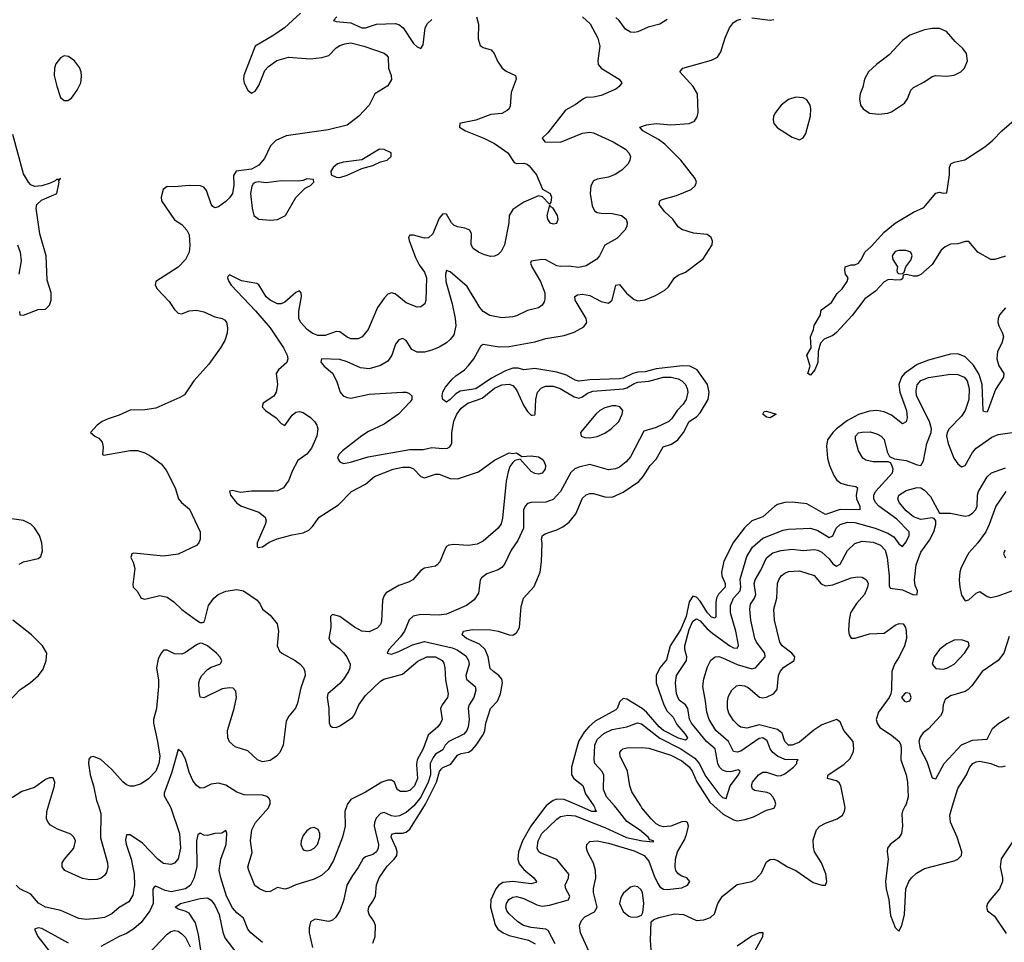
# Model space of a CAD drawing. Header units: inches. Extents: x 1603819 to 1745079, y 385938 to 533966.
# Tile 481 of 561: x 1633829 to 1639183, y 499259 to 504274. Entities that reach past the tile are written whole.
import ezdxf

# ---------------------------------------------------------------- set-up
doc = ezdxf.new("R2010")
doc.units = ezdxf.units.IN
doc.header["$MEASUREMENT"] = 0
doc.layers.add('B6439', color=7, linetype='Continuous')
doc.layers.add('B6530', color=7, linetype='Continuous')

msp = doc.modelspace()

# ---------------------------------------------------------------- linework, layer by layer
at = {"layer": 'B6439', "color": 5}
for points, elevation in [([(1634644.4, 500000), (1634650, 499989.7), (1634697.1, 499850), (1634703, 499770), (1634690, 499712.2), (1634670.5, 499689.5), (1634650, 499682), (1634610, 499687.5), (1634579.1, 499710), (1634497.5, 499797.5), (1634430, 499843.8), (1634410, 499843.1), (1634404.4, 499815.6), (1634408.1, 499791.9), (1634434.6, 499710), (1634450.9, 499630), (1634452.8, 499570), (1634444.2, 499515.8), (1634421.4, 499478.6), (1634370, 499447.2), (1634330, 499413.8), (1634290, 499393.6), (1634252.6, 499387.4), (1634190, 499382), (1634150, 499387.6), (1634052.5, 499432.5), (1633968.8, 499450), (1633931.4, 499471.4), (1633890, 499521.1), (1633830, 499550.2), (1633808.8, 499570)], 360), ([(1634256.8, 500000), (1634270, 499959), (1634267.5, 499827.5), (1634306.2, 499690), (1634307.9, 499670), (1634301, 499639), (1634290, 499621.1), (1634272.1, 499607.9), (1634250, 499600.7), (1634210, 499598.5), (1634170, 499606.5), (1634074, 499650), (1634059.3, 499670), (1634060.4, 499690), (1634072.4, 499710), (1634122.4, 499770), (1634132.4, 499810), (1634123, 499830), (1634107.2, 499847.2), (1634034.4, 499874.4), (1633995.8, 499895.8), (1633983.1, 499910), (1633975.3, 499930), (1633975.8, 499970), (1633985, 500000)], 380), ([(1635607.1, 500000), (1635596.8, 499970), (1635598.5, 499890), (1635584.3, 499830), (1635535.9, 499704.1), (1635506.2, 499653.8), (1635470, 499622.7), (1635430, 499601.5), (1635330, 499570.9), (1635290, 499552.8), (1635270, 499548), (1635230, 499557), (1635190, 499534.6), (1635170, 499534), (1635133, 499550), (1635107.9, 499567.9), (1635074, 499650), (1635070.3, 499670), (1635093.1, 499746.9), (1635084.5, 499810), (1635091, 499870), (1635111.1, 499910), (1635181.6, 499990), (1635185.9, 500000)], 360), ([(1635971.5, 500000), (1635970, 499998.1), (1635930, 499964.5), (1635893.4, 499946.6), (1635870, 499942.7), (1635850, 499946.6), (1635810, 499963.9), (1635790, 499959), (1635766.7, 499933.3), (1635757.4, 499910), (1635757.3, 499890), (1635779.1, 499790), (1635778.8, 499770), (1635770, 499750.4), (1635750, 499736.1), (1635710, 499722.6), (1635695.3, 499710), (1635670, 499665.3), (1635638.1, 499621.9), (1635608.3, 499570), (1635590, 499483.8), (1635569.9, 499430.1), (1635546.7, 499393.3), (1635530, 499379), (1635510, 499372.6), (1635434.9, 499385.1), (1635410, 499370.6), (1635402.9, 499337.1), (1635403.1, 499310), (1635420.5, 499230)], 340), ([(1635750, 499253.4), (1635761.2, 499290), (1635762.9, 499350), (1635754.4, 499374.4), (1635729.8, 499410), (1635724.6, 499430), (1635727.2, 499450), (1635750, 499481.7), (1635763.4, 499510), (1635768.8, 499571.2), (1635782.8, 499610), (1635827.3, 499672.7), (1635865.5, 499710), (1635879.4, 499730), (1635881.7, 499750), (1635875.9, 499770), (1635848.8, 499830), (1635853.1, 499846.9), (1635870, 499853), (1635910, 499851.7), (1635930, 499858.1), (1635950, 499874.3), (1636029.3, 500000)], 320), ([(1636692.5, 500000), (1636682.6, 499990), (1636608.2, 499890), (1636562.6, 499810), (1636540.8, 499750), (1636538.2, 499710), (1636545.5, 499685.5), (1636570, 499654.8), (1636625.5, 499610), (1636638.3, 499590), (1636635.3, 499584.7), (1636610, 499577.3), (1636510, 499589.6), (1636456.1, 499583.9), (1636431.9, 499568.1), (1636417.6, 499550), (1636390.4, 499490), (1636388.4, 499450), (1636413.7, 499353.7), (1636429.5, 499329.5), (1636457.4, 499310), (1636490, 499295.7), (1636595.5, 499270), (1636632.2, 499250)], 320), ([(1636740.5, 499250), (1636702.2, 499322.2), (1636690, 499331), (1636610, 499339.1), (1636569.1, 499350), (1636538.2, 499370), (1636490, 499413.6), (1636477.1, 499430), (1636471.7, 499450), (1636475.3, 499470), (1636488.5, 499491.5), (1636510, 499504.9), (1636530, 499507.9), (1636570, 499497.4), (1636641.8, 499461.8), (1636670, 499455.5), (1636710, 499460.7), (1636812.7, 499490), (1636819.7, 499510), (1636799, 499550), (1636794.6, 499570), (1636812.7, 499610), (1636815.4, 499630), (1636750, 499708.3), (1636663, 499743), (1636651, 499751), (1636642.7, 499770), (1636647.7, 499810), (1636668.8, 499850), (1636750, 499928.3), (1636770, 499941.9), (1636809.2, 499950.8), (1636850, 499945.6), (1637010, 499882.4), (1637129.4, 499829.4), (1637215.1, 499810), (1637275.9, 499804.1), (1637275.5, 499810), (1637255.1, 499815.1), (1637246.2, 499830), (1637198.8, 499870), (1637130, 499914.7), (1637080.3, 499980.3), (1637063, 500000)], 340), ([(1636950.4, 500000), (1636957.2, 499990), (1636958.3, 499978.3), (1636965.5, 499970), (1636940.5, 499970), (1636870.6, 500000)], 320), ([(1636932.4, 499190), (1636878.2, 499310), (1636873.4, 499350), (1636883.2, 499376.8), (1636902.7, 499397.3), (1636955.1, 499424.9), (1636969.5, 499450), (1636949.4, 499530), (1636948.9, 499551.1), (1636962.3, 499610), (1636960.9, 499650), (1636948.4, 499688.4), (1636915.8, 499750), (1636911.4, 499770), (1636913.4, 499790), (1636930, 499806.6), (1636969.4, 499810.6), (1637030, 499798.6), (1637170, 499756.6), (1637224.5, 499730), (1637250, 499699.3), (1637279.3, 499619.3), (1637299.1, 499579.1), (1637310, 499561.1), (1637330, 499547.4), (1637350, 499545.6), (1637430, 499554.6), (1637459.6, 499570), (1637472.6, 499590), (1637457.1, 499610), (1637430, 499617.8), (1637410, 499631.1), (1637397.4, 499650), (1637392.9, 499670), (1637395.2, 499710), (1637405.6, 499750), (1637444.5, 499815.5), (1637454.7, 499845.3), (1637465.1, 499890), (1637460.2, 499910), (1637450, 499915.4), (1637430, 499913.2), (1637370, 499890.5), (1637330, 499886.4), (1637310, 499891.2), (1637290, 499903.1), (1637262.6, 499930), (1637212.8, 499990), (1637206.3, 500000)], 360), ([(1637264.1, 499190), (1637259.7, 499270), (1637262.8, 499370), (1637278, 499382), (1637306.1, 499393.9), (1637390, 499412.9), (1637438, 499410), (1637510, 499378), (1637550, 499380.4), (1637585.7, 499394.3), (1637606.4, 499413.6), (1637624.7, 499470), (1637650.2, 499510), (1637730, 499572.8), (1637810, 499589), (1637830, 499600.4), (1637863.4, 499636.6), (1637890, 499696), (1637910.4, 499709.6), (1637930, 499711.6), (1637950, 499704.2), (1638003.6, 499670), (1638050, 499648.8), (1638143.5, 499583.5), (1638190, 499569.8), (1638210.4, 499570), (1638218.9, 499590), (1638211.9, 499631.9), (1638189, 499690), (1638151.3, 499750), (1638144.8, 499775.2), (1638144.1, 499815.9), (1638162.7, 499870), (1638179.5, 499890), (1638210, 499906.4), (1638274.4, 499930), (1638303.1, 499950), (1638314.4, 499970), (1638318.4, 499990), (1638316.4, 500000)], 380), ([(1637604.1, 500000), (1637654.5, 499954.5), (1637710, 499923.9), (1637730, 499919), (1637774.1, 499925.9), (1637818.6, 499941.4), (1637890, 499976.8), (1637931.3, 499988.7), (1637936.5, 500000)], 360), ([(1638644.3, 500000), (1638628.7, 499971.3), (1638625.1, 499954.9), (1638629.1, 499890), (1638623.2, 499850), (1638610, 499827.2), (1638563.1, 499790), (1638548.3, 499770), (1638545.7, 499750), (1638550.8, 499710), (1638536.8, 499590), (1638539.8, 499550), (1638555.7, 499490), (1638563.7, 499403.7), (1638590, 499339.3), (1638610, 499319.3), (1638626, 499350), (1638639.5, 499410), (1638647.6, 499550), (1638664, 499590), (1638678.5, 499610), (1638705.8, 499634.2), (1638750, 499660.2), (1638910, 499701.4), (1638930.5, 499710), (1638950.4, 499730), (1638951.7, 499750), (1638926.3, 499830), (1638891, 499911), (1638886.8, 499950), (1638901.7, 500000)], 380), ([(1635150, 499257.8), (1635086.4, 499310), (1635070, 499330.3), (1635045.4, 499390), (1635010, 499419), (1634986.2, 499446.2), (1634954.3, 499510), (1634922.3, 499610), (1634914, 499650), (1634922.5, 499710), (1634950.7, 499790), (1634955.3, 499850), (1634950, 499866), (1634927.6, 499852.4), (1634890, 499850.3), (1634850, 499839.6), (1634830, 499842), (1634810, 499851.8), (1634797.7, 499842.3), (1634789.9, 499810.1), (1634792, 499670), (1634774.9, 499605.1), (1634756.8, 499570), (1634730, 499549.7), (1634652.8, 499532.8), (1634619.7, 499539.7), (1634570, 499563.2), (1634560.9, 499559.1), (1634552.7, 499547.3), (1634554, 499470), (1634536.7, 499430), (1634490, 499367.2), (1634450, 499332.2), (1634410, 499306.3), (1634370, 499290.7), (1634270, 499236.8)], 340), ([(1639238.8, 499821.2), (1639166.6, 499713.4), (1639160.7, 499670), (1639172.9, 499610), (1639172.6, 499590), (1639156.2, 499550), (1639105.4, 499490), (1639092.5, 499470), (1639086.9, 499450), (1639090.9, 499430), (1639130, 499400.7), (1639192.7, 499307.3)], 380), ([(1634830, 499106.4), (1634801.6, 499301.6), (1634784.3, 499364.3), (1634750, 499416.9), (1634729, 499429), (1634690, 499439.7), (1634674.5, 499450), (1634703, 499470), (1634810, 499496.9), (1634850, 499499.8), (1634870, 499487.5), (1634890, 499460.2), (1634913.8, 499410), (1634933.4, 499313.4), (1634943.6, 499283.6), (1635014.9, 499190)], 320), ([(1634093.9, 499253.9), (1633950, 499333.1), (1633930, 499338), (1633909.3, 499330), (1633927, 499290), (1634050, 499133.2)], 340), ([(1634530, 499196.3), (1634630, 499302.4), (1634650, 499317.7), (1634670, 499323.1), (1634690, 499318.7), (1634710, 499305.7), (1634730, 499284.6), (1634755, 499235)], 340), ([(1637827, 499210), (1637870.7, 499290), (1637871, 499310), (1637850, 499310.4), (1637810, 499292.9), (1637730, 499237.5)], 380)]:
    msp.add_lwpolyline(points, dxfattribs=dict(at, elevation=elevation))
at = {"layer": 'B6439', "color": 5, "elevation": 380}
for points in [[(1635430, 499883.6), (1635410, 499879.6), (1635390, 499865.1), (1635370, 499839.3), (1635359.5, 499810), (1635357.6, 499790), (1635370, 499762), (1635390, 499755.8), (1635410, 499759.5), (1635430, 499770.3), (1635448.2, 499790), (1635461.8, 499830), (1635461.5, 499850), (1635451.6, 499871.6)], [(1637170, 499564.8), (1637150, 499557.7), (1637110, 499523.5), (1637097.4, 499502.6), (1637091.3, 499470), (1637110, 499426.7), (1637141.4, 499401.4), (1637150, 499397.1), (1637184.5, 499395.5), (1637210, 499406.8), (1637218.3, 499421.7), (1637223.5, 499470), (1637214.9, 499530), (1637206.3, 499546.3), (1637190, 499560.9)]]:
    msp.add_lwpolyline(points, close=True, dxfattribs=at)
at = {"layer": 'B6530', "color": 5}
for points, elevation in [([(1635355.9, 504310), (1635269, 504230), (1635210.7, 504189.3), (1635109.9, 504130.1), (1635048, 503970), (1635045.1, 503950), (1635049.6, 503929.6), (1635069, 503890), (1635090, 503874), (1635110, 503885.2), (1635130, 503916), (1635162.4, 503997.6), (1635181.1, 504018.9), (1635227.6, 504052.4), (1635290, 504071), (1635410, 504061), (1635472.5, 504067.5), (1635510, 504079.7), (1635550, 504120.5), (1635570, 504133.3), (1635596.8, 504143.2), (1635630, 504147.2), (1635700.5, 504130), (1635810, 504091), (1635822.2, 504082.2), (1635832.4, 504070), (1635833.7, 504010), (1635849.5, 503970), (1635851.3, 503948.7), (1635830, 503914.8), (1635760.9, 503870), (1635729.6, 503810), (1635672.8, 503750), (1635610, 503700.9), (1635505.5, 503674.5), (1635277.8, 503642.2), (1635222, 503618), (1635192.7, 503587.3), (1635160.6, 503519.4), (1635130, 503483), (1635090, 503460.7), (1635005.2, 503450), (1634992.3, 503427.7), (1634994.1, 503374.1), (1634985.7, 503330), (1634970, 503304.9), (1634950, 503284.9), (1634910, 503257.1), (1634890, 503250.7), (1634879.3, 503259.3), (1634870, 503271.3), (1634844.9, 503344.9), (1634830, 503363), (1634811.3, 503370), (1634750, 503373.4), (1634670, 503364.9), (1634630, 503367.3), (1634609.5, 503350.5), (1634598, 503310), (1634599.5, 503290), (1634670, 503185.1), (1634710, 503160.4), (1634738.5, 503130), (1634750, 503105.2), (1634753.9, 503046.1), (1634749.7, 503010), (1634729.6, 502970), (1634690, 502928.5), (1634569.8, 502850.2), (1634565.4, 502830), (1634575.6, 502810), (1634641.8, 502741.8), (1634670, 502698.7), (1634690, 502678), (1634710, 502675.8), (1634750, 502691.2), (1634790, 502695.8), (1634830, 502686), (1634890, 502658.4), (1634930, 502649.2), (1634942.7, 502642.7), (1634953.2, 502630), (1634958.9, 502598.9), (1634957, 502570), (1634943.7, 502530), (1634920.7, 502490), (1634857.7, 502402.3), (1634776.2, 502310), (1634724.7, 502235.3), (1634700.5, 502219.5), (1634570, 502161.6), (1634510, 502153), (1634430, 502150.5), (1634370, 502123.8), (1634310, 502104.9), (1634277.2, 502090), (1634249.6, 502070.4), (1634214, 502030), (1634237.2, 502010), (1634258.9, 501998.9), (1634276.9, 501976.9), (1634282, 501950), (1634279, 501910), (1634286.5, 501906.5), (1634430, 501932.5), (1634470, 501932.4), (1634510, 501918.7), (1634541.5, 501901.5), (1634598.9, 501858.9), (1634624.8, 501824.8), (1634675, 501730), (1634692.4, 501670), (1634709.1, 501649.1), (1634752.4, 501612.4), (1634809.7, 501490), (1634809.7, 501450), (1634802.4, 501430), (1634790, 501416.4), (1634690, 501367.9), (1634610, 501356.9), (1634450, 501373.4), (1634438, 501370), (1634433.2, 501350), (1634445.3, 501325.3), (1634454.7, 501290), (1634443.6, 501203.6), (1634446.6, 501190), (1634467.8, 501167.8), (1634489.4, 501130), (1634510, 501124.7), (1634590, 501143.9), (1634630, 501135.1), (1634666.3, 501110), (1634710, 501068.2), (1634790, 501009.2), (1634810, 500997.2), (1634822, 500998), (1634830, 500999), (1634836.3, 501010), (1634856.4, 501090), (1634885.2, 501130), (1634908.7, 501150), (1634950, 501167.6), (1635010, 501177.4), (1635046.6, 501170), (1635119.3, 501119.3), (1635136.8, 501096.8), (1635150, 501069.6), (1635190, 501036.3), (1635228.5, 500990), (1635236.4, 500950), (1635229.8, 500870), (1635241.8, 500841.8), (1635254.5, 500830), (1635327.3, 500790), (1635354, 500770), (1635371.6, 500750), (1635379.7, 500730), (1635381.1, 500710), (1635358.3, 500641.7), (1635340.4, 500559.6), (1635329.1, 500530.9), (1635292.5, 500487.5), (1635278.6, 500461.4), (1635262.4, 500330), (1635243.1, 500290), (1635224.8, 500270), (1635190, 500246.7), (1635150, 500239.7), (1635122.4, 500250), (1635070, 500300.3), (1635001.4, 500321.4), (1634970, 500348.7), (1634961.4, 500370), (1634958.4, 500410), (1634995, 500530), (1635007.4, 500590), (1635003.4, 500623.4), (1634990, 500640.5), (1634970, 500642.4), (1634930, 500636.4), (1634830, 500588), (1634810, 500592), (1634803.9, 500623.9), (1634803.6, 500670), (1634807.7, 500690), (1634818.7, 500710), (1634850, 500742.4), (1634870, 500754), (1634918, 500770), (1634923.5, 500776.5), (1634927.3, 500790), (1634917.3, 500810), (1634899.1, 500830), (1634850, 500870.8), (1634823.5, 500883.5), (1634810, 500884), (1634790, 500876.3), (1634730, 500833.4), (1634710, 500825.5), (1634670, 500827.3), (1634630, 500846), (1634610, 500846), (1634594.2, 500825.8), (1634581.7, 500798.3), (1634572.6, 500750), (1634583.4, 500683.4), (1634583.7, 500650), (1634571.9, 500530), (1634556.6, 500470), (1634556.4, 500450), (1634579, 500350), (1634590.7, 500270), (1634586.1, 500230), (1634569.2, 500190), (1634530, 500146.7), (1634490, 500120.7), (1634450, 500107.2), (1634430, 500107.2), (1634410, 500114.9), (1634390, 500131.8), (1634330, 500197.4), (1634270, 500251.8), (1634230, 500268.2), (1634214.5, 500265.5), (1634205.6, 500254.4), (1634203.1, 500230), (1634212, 500170), (1634230.6, 500110), (1634247.2, 500030), (1634256.8, 500000)], 380), ([(1636312.5, 504290), (1636323.9, 504250), (1636322.3, 504170), (1636333.4, 504133.4), (1636350, 504122.4), (1636392.7, 504110), (1636409.4, 504090), (1636427.7, 504047.7), (1636452.7, 504010), (1636474.3, 503994.3), (1636525.2, 503970), (1636529.4, 503950), (1636501.8, 503878.2), (1636495.3, 503804.7), (1636490.9, 503790), (1636480.4, 503779.6), (1636450, 503763.9), (1636390, 503758), (1636310, 503728.1), (1636228, 503712), (1636222.7, 503710), (1636220.7, 503690), (1636253.6, 503670), (1636352.8, 503630), (1636410, 503600.2), (1636482.5, 503550), (1636517.3, 503497.3), (1636530, 503491.9), (1636570, 503494.6), (1636589, 503489), (1636600, 503480), (1636639.1, 503430), (1636672.3, 503352.3), (1636712.7, 503330), (1636721.2, 503310), (1636717.2, 503282.8), (1636710, 503272), (1636671.3, 503311.3), (1636650, 503316), (1636570, 503282.3), (1636510, 503241.7), (1636490.8, 503210), (1636488, 503170), (1636465.7, 503050), (1636446.9, 503013.1), (1636430, 502996.9), (1636410, 502989.1), (1636390, 502987.2), (1636355.8, 502995.8), (1636323.8, 503010), (1636294.4, 503030), (1636284, 503050), (1636284.9, 503110), (1636275.8, 503130), (1636250, 503140.8), (1636210, 503147.1), (1636190, 503156.5), (1636176.5, 503170), (1636150, 503217.6), (1636130, 503218), (1636110, 503195.3), (1636074.8, 503110), (1636051.7, 503088.3), (1636030, 503086.2), (1635970, 503102.3), (1635950, 503102), (1635942.8, 503090), (1635946.2, 503073.8), (1635981.6, 502981.6), (1636001.8, 502941.8), (1636030, 502901.1), (1636041.7, 502870), (1636036.9, 502750), (1636031.6, 502730), (1636010, 502712.2), (1635990, 502711.7), (1635930, 502735.4), (1635870, 502783.6), (1635850, 502789.1), (1635830, 502782), (1635810, 502760.9), (1635775.1, 502710), (1635723.5, 502590), (1635690.6, 502549.4), (1635670, 502538.5), (1635630, 502539.2), (1635610, 502548.1), (1635570, 502576.6), (1635550, 502579.8), (1635490, 502556.6), (1635450, 502557.7), (1635418.9, 502570), (1635391.3, 502590), (1635355.2, 502630), (1635346.4, 502650), (1635345.9, 502690), (1635361.3, 502770), (1635359.3, 502790), (1635350, 502799.3), (1635330, 502790.3), (1635270, 502738.9), (1635250, 502730.2), (1635230, 502730.2), (1635190, 502748.9), (1635170, 502767.1), (1635130, 502832.2), (1635119, 502839), (1635035, 502855), (1634970, 502887.7), (1634961.4, 502878.6), (1634959.7, 502870), (1634966.2, 502850), (1634979.3, 502830), (1635110.5, 502690.5), (1635190, 502598.3), (1635263.9, 502490), (1635283.7, 502450), (1635287.6, 502430), (1635281.7, 502410), (1635235.8, 502370), (1635223.9, 502350), (1635231.5, 502290), (1635224.1, 502250), (1635210, 502226.9), (1635153.6, 502190), (1635146.6, 502170), (1635165.1, 502150), (1635224.2, 502110), (1635250, 502079.3), (1635270, 502068), (1635310, 502124.5), (1635330, 502140.5), (1635350, 502144.2), (1635370, 502138), (1635410, 502111.3), (1635431.2, 502090), (1635445.4, 502070), (1635449.8, 502050), (1635443.8, 502010), (1635415.1, 501944.9), (1635390, 501913), (1635341.5, 501878.5), (1635310, 501820.7), (1635292.8, 501770), (1635262.6, 501730), (1635230, 501713.7), (1635210, 501710.2), (1635090, 501710.9), (1635030, 501704.2), (1634985.8, 501714.2), (1634969.5, 501710.5), (1634976, 501690), (1635010, 501646), (1635035.1, 501630), (1635130, 501596.2), (1635163.5, 501570), (1635168.3, 501550), (1635163.9, 501530), (1635119.8, 501430), (1635119.5, 501410), (1635125.1, 501405.1), (1635150, 501408.7), (1635185.8, 501434.2), (1635228.8, 501451.2), (1635310, 501473.7), (1635370, 501484.7), (1635401.6, 501498.4), (1635421.8, 501518.2), (1635457.6, 501570), (1635563, 501637), (1635632.7, 501710), (1635710, 501748.7), (1635758.9, 501790), (1635860.4, 501830), (1635910, 501841.4), (1635950, 501841.3), (1635970, 501832.2), (1636010, 501791.6), (1636030, 501784.4), (1636090, 501803.1), (1636110, 501803.9), (1636170, 501779.3), (1636210, 501777.7), (1636324.4, 501815.6), (1636410, 501878.9), (1636490, 501919), (1636510, 501915.3), (1636530, 501919), (1636560.2, 501900.2), (1636610, 501902.9), (1636650, 501896.9), (1636670, 501885.1), (1636681.3, 501870), (1636688, 501850), (1636686, 501830), (1636670, 501808.8), (1636650, 501803.1), (1636630, 501806.3), (1636610, 501818.7), (1636550, 501884.7), (1636522, 501878), (1636510, 501866.8), (1636494.7, 501845.3), (1636484.5, 501815.5), (1636474.5, 501765.5), (1636454.9, 501565.1), (1636446.4, 501533.6), (1636430.8, 501510), (1636350, 501439.6), (1636316.8, 501423.2), (1636270, 501416.5), (1636190, 501421.7), (1636162.3, 501417.7), (1636149.7, 501410.3), (1636142.3, 501397.7), (1636113.1, 501326.9), (1636099, 501310), (1636090, 501304), (1636030, 501292.4), (1636010, 501279.3), (1635967, 501230), (1635943.3, 501216.7), (1635890, 501197.7), (1635822.3, 501157.7), (1635810, 501143.8), (1635801.9, 501118.1), (1635795.8, 501004.2), (1635790, 500986.4), (1635772.8, 500967.2), (1635730, 500947.3), (1635690, 500950.2), (1635650, 500971.3), (1635570, 501029), (1635530, 501040.4), (1635518.4, 501030), (1635521.6, 500970), (1635509.8, 500910), (1635520.4, 500890), (1635570, 500854.4), (1635590, 500834), (1635607.5, 500810), (1635625.4, 500770), (1635624.7, 500750), (1635616.5, 500730), (1635589.9, 500690), (1635570, 500665.8), (1635505.3, 500610), (1635500.8, 500590), (1635510.8, 500530), (1635511.1, 500451.1), (1635517.1, 500437.1), (1635527.7, 500427.7), (1635550, 500427.1), (1635570, 500434.8), (1635638.4, 500481.6), (1635650, 500495.1), (1635673, 500550), (1635710, 500601.2), (1635790, 500678.8), (1635808.7, 500690), (1635910, 500716.5), (1635993.1, 500786.9), (1636042.4, 500810), (1636090, 500809.9), (1636126.6, 500790), (1636135.4, 500775.4), (1636141.1, 500750), (1636144.7, 500684.7), (1636158, 500610), (1636154.6, 500590), (1636126.1, 500550), (1636117.3, 500530), (1636125.6, 500470), (1636117.8, 500450), (1636102.4, 500430), (1636050, 500384.5), (1636022.8, 500310), (1635989.9, 500250.1), (1635986.1, 500226.1), (1635991.3, 500150), (1635975.8, 500110), (1635950, 500084.7), (1635930, 500078.1), (1635899.1, 500079.1), (1635881.8, 500090), (1635866.5, 500130), (1635850, 500139.8), (1635830, 500140.4), (1635798.5, 500130), (1635710, 500074.8), (1635630, 500034.4), (1635610, 500008.5), (1635607.1, 500000)], 360), ([(1636889, 504290), (1636931.8, 504251.8), (1636972.9, 504172.9), (1636983.1, 504130), (1636972.4, 504052.4), (1636974.7, 504030), (1636990.9, 504010.9), (1637089, 503950), (1637104, 503930), (1637089.2, 503910), (1637070, 503896.3), (1636990, 503862), (1636950, 503852.7), (1636910, 503850.3), (1636895.5, 503844.5), (1636850, 503810.3), (1636797.6, 503782.4), (1636701, 503659), (1636669.6, 503630), (1636685.2, 503610), (1636770, 503608), (1636890, 503656.3), (1636930, 503663.2), (1636950, 503659.1), (1637055.8, 503610), (1637122.6, 503570), (1637140.5, 503550), (1637149.6, 503530), (1637147.6, 503510), (1637137, 503490), (1637103.6, 503456.4), (1637067.5, 503432.5), (1637030, 503417.6), (1636970, 503406.7), (1636950, 503398), (1636934, 503370), (1636931.5, 503330), (1636942.7, 503262.7), (1636954.9, 503234.9), (1636970, 503225.7), (1636990, 503221.5), (1637050, 503220.3), (1637100.9, 503210), (1637126, 503190), (1637133, 503170), (1637129.7, 503150), (1637118.7, 503130), (1637075.8, 503084.2), (1637011.5, 503048.5), (1636981.5, 502990), (1636967.6, 502972.4), (1636910, 502936.5), (1636870, 502926.7), (1636813.5, 502933.5), (1636770, 502933), (1636750, 502936.8), (1636690, 502968.3), (1636668, 502970), (1636610, 502960.7), (1636606, 502950), (1636613.3, 502930), (1636660.6, 502850), (1636684.6, 502790), (1636684.9, 502755.1), (1636680.6, 502739.4), (1636670, 502721.6), (1636650, 502707), (1636590, 502692.9), (1636530, 502663.5), (1636510, 502658.2), (1636450, 502653.8), (1636385.4, 502665.4), (1636350, 502687.1), (1636331.2, 502710), (1636263, 502823), (1636170, 502902.4), (1636150, 502910.4), (1636143.7, 502890), (1636145.8, 502850), (1636180.6, 502730), (1636197.6, 502650), (1636201.4, 502610), (1636190, 502561.7), (1636170, 502534.7), (1636150, 502517.5), (1636110, 502493.2), (1636070, 502477.2), (1636030, 502467.4), (1635990, 502466.3), (1635961.5, 502481.5), (1635930, 502530.3), (1635910, 502541.7), (1635890, 502532.9), (1635872.9, 502510), (1635852.1, 502450), (1635830, 502417.1), (1635790, 502394), (1635730, 502376.4), (1635682.3, 502382.3), (1635610, 502414.1), (1635570, 502426.4), (1635470, 502430.3), (1635467.2, 502412.8), (1635483.7, 502390), (1635530, 502352.7), (1635550.9, 502310.9), (1635571.3, 502250), (1635587.6, 502230), (1635610, 502219.8), (1635630, 502216.4), (1635730, 502238.2), (1635909.8, 502249.8), (1635930, 502249.7), (1635944.4, 502244.4), (1635961.3, 502230), (1635961.1, 502210), (1635950, 502194.4), (1635889, 502130), (1635810, 502075.4), (1635725.4, 502034.6), (1635690, 502012.4), (1635583.5, 501930), (1635564.4, 501910), (1635557, 501890), (1635569, 501870), (1635590, 501862), (1635628.1, 501868.1), (1635722.9, 501897.1), (1635950, 501937.8), (1636022.5, 501937.5), (1636070, 501949.2), (1636130, 501942.6), (1636155.6, 501944.4), (1636168.8, 501951.2), (1636179, 501970), (1636178.1, 502030), (1636190, 502092.3), (1636205.8, 502130), (1636230, 502162.1), (1636265.6, 502190), (1636342.9, 502217.1), (1636410, 502271.7), (1636450, 502289), (1636490, 502293), (1636510, 502285.4), (1636530, 502261.2), (1636570, 502174.6), (1636590, 502144.8), (1636610, 502124.7), (1636615.8, 502124.2), (1636630, 502126), (1636631.1, 502128.9), (1636635.5, 502210), (1636645.4, 502250), (1636666.8, 502273.2), (1636690, 502281), (1636730, 502281.2), (1636767.8, 502270), (1636843.3, 502223.3), (1636870, 502216.7), (1636890, 502224.7), (1636916.6, 502243.4), (1636946.2, 502253.8), (1637112.4, 502267.6), (1637130, 502272.1), (1637170, 502296.8), (1637190, 502303.6), (1637250.4, 502309.6), (1637330, 502329.9), (1637371.2, 502331.2), (1637410, 502322.4), (1637430.3, 502310.3), (1637449, 502290), (1637458.8, 502270), (1637462.1, 502250), (1637453.3, 502210), (1637436.9, 502183.1), (1637403.7, 502150), (1637374.5, 502105.5), (1637359.3, 502090), (1637290, 502057.9), (1637223.4, 502036.6), (1637150, 501897.2), (1637126.3, 501870), (1637090, 501841.6), (1637068.2, 501831.8), (1637030, 501827.1), (1636930, 501856.8), (1636870, 501841.1), (1636848.2, 501831.8), (1636826.6, 501813.4), (1636769.9, 501710.1), (1636730, 501666.2), (1636689.3, 501650.7), (1636610, 501649.3), (1636590, 501643.9), (1636577.4, 501630), (1636569.3, 501610), (1636567.7, 501510), (1636537.9, 501442.1), (1636501, 501390), (1636465.4, 501314.6), (1636450, 501295.6), (1636430, 501282.8), (1636370, 501260.9), (1636340.8, 501239.2), (1636333.2, 501226.8), (1636323.7, 501156.3), (1636299.4, 501120.6), (1636258.7, 501090), (1636150, 501042.2), (1636110, 501036.9), (1636010, 501040.6), (1635969.2, 501030.8), (1635947.4, 501012.6), (1635921.1, 500950), (1635900.5, 500919.5), (1635835.6, 500850), (1635826.6, 500830), (1635850, 500824.6), (1635890, 500838.7), (1635964.6, 500875.4), (1636030, 500893.7), (1636180.1, 500860.1), (1636208.1, 500848.1), (1636255.2, 500815.2), (1636269.8, 500790), (1636272.5, 500770), (1636254.4, 500710), (1636258.6, 500690), (1636305.7, 500650), (1636309.9, 500630), (1636297.6, 500590), (1636273.4, 500550), (1636268.3, 500531.7), (1636273.3, 500470), (1636267.7, 500430), (1636259.6, 500410), (1636243.5, 500390), (1636161.6, 500350), (1636143.1, 500330), (1636130, 500305.8), (1636090, 500282.2), (1636076.6, 500263.4), (1636061.5, 500230), (1636062.1, 500170), (1636050.9, 500130), (1636010, 500047.9), (1635971.5, 500000)], 340), ([(1635553.6, 504290), (1635536, 504270), (1635550, 504263.5), (1635630, 504256.1), (1635690, 504230.5), (1635710, 504229.9), (1635770, 504250.4), (1635870, 504252.8), (1635890, 504248.1), (1635913.6, 504230), (1635970, 504144.1), (1635990, 504126.2), (1636010, 504116.9), (1636022.6, 504137.4), (1636033.8, 504230), (1636046.3, 504253.7), (1636070, 504275.7)], 360), ([(1636029.3, 500000), (1636035.6, 500010), (1636095.1, 500130), (1636112.2, 500187.8), (1636119.9, 500200.1), (1636130.7, 500209.3), (1636173.6, 500226.4), (1636210, 500276), (1636230, 500285.5), (1636270, 500292), (1636290, 500305.8), (1636311.9, 500330), (1636351.4, 500390), (1636358.7, 500410), (1636363.2, 500450), (1636389.9, 500530), (1636427.3, 500570), (1636443.4, 500610), (1636454.5, 500670), (1636450.6, 500690), (1636434.6, 500710), (1636404.8, 500730), (1636387.7, 500747.7), (1636376.3, 500810), (1636359.3, 500850), (1636330, 500879.3), (1636258, 500910), (1636234.8, 500930), (1636242, 500950), (1636290, 500958.8), (1636390, 500958.2), (1636430.9, 500950.9), (1636490, 500930.2), (1636510, 500929.1), (1636530, 500941.3), (1636546.6, 500970), (1636556, 501084), (1636567.8, 501130), (1636626.7, 501193.3), (1636658.3, 501270), (1636666.5, 501326.5), (1636669.5, 501430), (1636665.6, 501450), (1636672.7, 501470), (1636690, 501481.6), (1636750, 501500.3), (1636783.2, 501516.8), (1636817.2, 501542.8), (1636852.3, 501587.7), (1636890, 501673.7), (1636910, 501691.8), (1636930, 501698.9), (1636950, 501699), (1637010, 501680.2), (1637050, 501678.5), (1637110, 501704.9), (1637195.6, 501764.4), (1637219.8, 501790), (1637256.5, 501850), (1637290, 501884.2), (1637327.8, 501952.2), (1637374, 501966), (1637408.3, 501990), (1637438.2, 502030), (1637470.3, 502089.7), (1637510, 502115.8), (1637530, 502136.4), (1637572.2, 502210), (1637578.1, 502250), (1637568.7, 502290), (1637513.3, 502370), (1637472.3, 502390), (1637432.8, 502392.8), (1637290, 502375.8), (1637230, 502359.8), (1637190, 502357.1), (1637162.7, 502350), (1637110, 502325), (1637090, 502321.1), (1636930, 502316.6), (1636870, 502309.2), (1636850, 502314), (1636802.4, 502342.4), (1636750, 502357.2), (1636630, 502377), (1636570, 502370.5), (1636539.1, 502379.1), (1636510, 502379), (1636470, 502365.2), (1636395, 502325), (1636310, 502267.4), (1636225, 502255), (1636199.7, 502240.3), (1636170, 502208.9), (1636150, 502195.1), (1636129.8, 502209.8), (1636126.6, 502230), (1636129.7, 502250.3), (1636144.4, 502275.6), (1636181, 502319), (1636201.1, 502338.9), (1636247, 502370), (1636270, 502394.4), (1636298.3, 502430), (1636337.6, 502502.4), (1636349, 502510), (1636435.3, 502495.3), (1636490, 502497), (1636630, 502522.4), (1636690, 502540.3), (1636790, 502556.6), (1636844.4, 502575.6), (1636896, 502604), (1636912.6, 502627.4), (1636909.8, 502650), (1636848.9, 502750), (1636848.3, 502770), (1636861.3, 502778.7), (1636890, 502782.6), (1636930, 502774.7), (1636990, 502741.8), (1637030, 502732.6), (1637051, 502749), (1637070, 502830.4), (1637090, 502835.3), (1637128.2, 502788.2), (1637170, 502753), (1637190, 502746.5), (1637230, 502750.9), (1637285.5, 502774.5), (1637337, 502803), (1637357.6, 502822.4), (1637390, 502871.5), (1637410, 502885.2), (1637450, 502902.3), (1637545.5, 502974.5), (1637594, 503050), (1637596.4, 503070), (1637589.6, 503090), (1637566.6, 503106.6), (1637493.5, 503113.5), (1637430, 503132.8), (1637408.7, 503148.7), (1637380.4, 503190), (1637336.8, 503230), (1637306.6, 503270), (1637309.6, 503290), (1637322.7, 503297.3), (1637400.9, 503319.1), (1637479.5, 503350), (1637502.9, 503370), (1637509.6, 503390), (1637501.3, 503410), (1637423.2, 503510), (1637336.9, 503596.9), (1637302.6, 503622.6), (1637216.9, 503670), (1637201.2, 503690), (1637237, 503703), (1637290, 503709.3), (1637370, 503703), (1637470, 503708.8), (1637497.7, 503722.3), (1637513.6, 503746.4), (1637518.3, 503770), (1637514.7, 503870), (1637491.5, 503910), (1637418, 503990), (1637435.3, 504010), (1637590, 504053.7), (1637622.7, 504070), (1637641.3, 504098.7), (1637665.5, 504174.5), (1637689.6, 504230), (1637710, 504258), (1637730, 504270.6), (1637750, 504276.3)], 320), ([(1637350, 504274.4), (1637310, 504250.2), (1637245.9, 504234.1), (1637190, 504208.5), (1637170, 504204.3), (1637150, 504206.5), (1637122.5, 504222.5), (1637089, 504269), (1637070, 504286)], 340), ([(1637810, 504284), (1637910, 504270.7), (1637930, 504274.8)], 320), ([(1639190, 502987.8), (1639132, 502970), (1639109.6, 502969.6), (1639039, 503010), (1638990, 503068.7), (1638971.6, 503068.4), (1638930, 503055.3), (1638890, 503054), (1638861.4, 503038.6), (1638839.8, 503020.2), (1638790, 502942.7), (1638730, 502889.2), (1638710, 502879), (1638690, 502879), (1638652, 502888), (1638634, 502886), (1638630, 502866), (1638619.6, 502860.4), (1638590, 502858), (1638570, 502862), (1638550, 502859.3), (1638530, 502849.2), (1638482, 502798), (1638424, 502756), (1638354.9, 502665.1), (1638270, 502573), (1638250, 502556.9), (1638203.5, 502536.5), (1638184, 502516), (1638171.6, 502470), (1638168.7, 502411.3), (1638153.4, 502370), (1638130, 502341.2), (1638115.3, 502350), (1638127.8, 502390), (1638109.5, 502450), (1638132, 502490), (1638129.6, 502550), (1638146, 502590), (1638150, 502612), (1638184, 502670), (1638185.2, 502690), (1638190, 502698), (1638243.2, 502736.8), (1638274.8, 502785.2), (1638302, 502810), (1638328.7, 502850), (1638333.2, 502870), (1638319, 502890), (1638315.3, 502910), (1638318, 502930), (1638350, 502940.7), (1638370, 502941), (1638390, 502951), (1638407, 502973), (1638425.1, 503010), (1638459.1, 503040.9), (1638530, 503119.6), (1638590, 503168), (1638690, 503227.7), (1638746.3, 503253.7), (1638810, 503330.4), (1638830, 503337.1), (1638850, 503330.8), (1638870, 503332), (1638884.5, 503430), (1638884.2, 503470), (1638892.7, 503490), (1638910, 503499.5), (1638968, 503512), (1639078, 503582), (1639121.6, 503618.4), (1639169.8, 503670), (1639250, 503739)], 280), ([(1633828.3, 502688.3), (1633829.8, 502669.8), (1633850, 502668.2), (1633930, 502698), (1633970, 502700.9), (1633990, 502722), (1633999.6, 502750), (1633999.6, 502790), (1633978.6, 502858.6), (1633971.9, 502990), (1633938.9, 503110), (1633918.3, 503250), (1633922.8, 503270), (1633946.9, 503293.1), (1634030.6, 503329.4), (1634044.2, 503390), (1634042, 503398), (1634050.2, 503410), (1634036.5, 503403.5), (1634030, 503406.7), (1634021.6, 503398.4), (1633994.2, 503385.8), (1633950, 503370.6), (1633910, 503366.9), (1633890, 503376.3), (1633876.3, 503390), (1633850, 503436.1), (1633791.8, 503650)], 380), ([(1633817.5, 503050), (1633830.9, 503010), (1633837.7, 502962.3), (1633825, 502890)], 380), ([(1639190, 502707), (1639157.9, 502670), (1639148.9, 502650), (1639148.1, 502630), (1639153.2, 502610), (1639173.7, 502570), (1639177.9, 502550), (1639170, 502514.7), (1639146.4, 502470), (1639141.8, 502430), (1639152.7, 502392.7), (1639180.7, 502350), (1639178.4, 502330), (1639136.1, 502263.9), (1639090, 502141.2), (1639070, 502144), (1639068.9, 502148.9), (1639062.2, 502290), (1639046.1, 502346.1), (1639015.8, 502395.8), (1638970, 502442), (1638930, 502456.7), (1638890, 502455), (1638770, 502422.9), (1638710, 502399.7), (1638639.8, 502350), (1638623.8, 502330), (1638610.1, 502290), (1638615.3, 502250), (1638652.1, 502150), (1638654.7, 502110), (1638650, 502087.8), (1638630, 502076.8), (1638570, 502123.6), (1638530, 502141.5), (1638490, 502149.3), (1638450, 502146.6), (1638390, 502127.9), (1638330, 502095.4), (1638270.6, 502050), (1638250.1, 502030), (1638221.8, 501990), (1638216.2, 501956.2), (1638222.2, 501890), (1638232.4, 501850), (1638255.5, 501795.5), (1638272.3, 501770), (1638294.5, 501754.5), (1638330, 501743.1), (1638376.3, 501736.3), (1638384.9, 501730), (1638377.8, 501690), (1638379.3, 501670), (1638396.6, 501630), (1638398, 501610), (1638290, 501612.3), (1638210, 501583.7), (1638110, 501641.9), (1638030, 501651.9), (1637990, 501649.9), (1637950, 501637.9), (1637932.7, 501627.3), (1637870, 501571.6), (1637810, 501550.5), (1637770, 501511.3), (1637710, 501434.5), (1637658.7, 501330), (1637645.5, 501270), (1637646.7, 501250), (1637665.8, 501210), (1637665.7, 501190), (1637629.1, 501150.9), (1637618.4, 501130), (1637614, 501106), (1637614.1, 501030), (1637610, 501020.4), (1637590, 501026.8), (1637570, 501048.9), (1637530, 501113.1), (1637510, 501135.2), (1637490, 501139.9), (1637470.3, 501109.7), (1637453.1, 501030), (1637421.9, 500958.1), (1637366.9, 500870), (1637346.1, 500793.9), (1637310.1, 500750), (1637290.8, 500710), (1637289.7, 500670), (1637331.2, 500550), (1637350, 500516), (1637382.4, 500482.4), (1637403, 500443), (1637447.7, 500390), (1637459.5, 500370), (1637457.6, 500362.4), (1637450, 500357.1), (1637411.9, 500368.1), (1637330.3, 500410), (1637306.6, 500430), (1637237, 500510), (1637214.5, 500530), (1637130, 500580.4), (1637110, 500584.8), (1637092.7, 500567.3), (1637077.6, 500530), (1637070, 500521.9), (1636959, 500461), (1636922.9, 500430), (1636898.2, 500401.8), (1636870, 500354.6), (1636861.6, 500330), (1636830.4, 500210), (1636829.3, 500170), (1636841.8, 500150), (1636890.8, 500110.8), (1636905.6, 500065.6), (1636950.4, 500000)], 320), ([(1637063, 500000), (1637019, 500050), (1637004.1, 500090), (1637005.9, 500170), (1636995.3, 500190), (1636956.9, 500230), (1636952.7, 500250), (1636955.7, 500330), (1636970, 500361.8), (1637005.5, 500394.5), (1637050, 500416.2), (1637130.6, 500429.4), (1637188.9, 500451.1), (1637210, 500446.6), (1637309.1, 500369.1), (1637424, 500310), (1637499.7, 500259.7), (1637524.4, 500230), (1637560.6, 500160.6), (1637630, 500066.2), (1637650, 500046), (1637670, 500040.8), (1637691.5, 500110), (1637737.7, 500170), (1637746.7, 500190), (1637736.1, 500196.1), (1637693.7, 500186.3), (1637670, 500186.8), (1637650, 500195), (1637635, 500210), (1637625.5, 500230), (1637611.5, 500310), (1637563, 500350), (1637482.9, 500450), (1637471.3, 500471.3), (1637462.7, 500530), (1637449.3, 500549.3), (1637415.6, 500575.6), (1637400.4, 500610), (1637395.7, 500670), (1637400.1, 500710), (1637454.4, 500790), (1637457.6, 500810), (1637445.6, 500850), (1637445.1, 500870), (1637470, 500959.3), (1637490, 501003.9), (1637510, 501017.3), (1637530, 501006.8), (1637564.9, 500964.9), (1637597.4, 500937.4), (1637690, 500869.5), (1637710, 500859.6), (1637730, 500858.2), (1637737.5, 500870), (1637735.4, 500884.6), (1637724, 500950), (1637694, 501050), (1637694.5, 501090), (1637711.1, 501130), (1637746.1, 501170), (1637749.7, 501190), (1637746.7, 501233.3), (1637783.4, 501356.6), (1637813.7, 501406.3), (1637870, 501454.9), (1637980.9, 501499.1), (1638010, 501505.4), (1638130, 501510.5), (1638170, 501496.6), (1638230, 501459.9), (1638250, 501469), (1638269.5, 501510.5), (1638290, 501529.9), (1638330, 501542.5), (1638370, 501541.3), (1638481.2, 501510), (1638550, 501483.3), (1638582, 501462), (1638610, 501424.5), (1638630, 501409.8), (1638650, 501435.3), (1638665.7, 501470), (1638666.3, 501490), (1638598.7, 501558.6), (1638501.3, 501630), (1638482.3, 501650), (1638472.9, 501670), (1638472.8, 501690), (1638482, 501710), (1638574.4, 501810), (1638578.3, 501830), (1638572.2, 501852.2), (1638564.4, 501864.4), (1638551, 501871), (1638470, 501870.3), (1638430, 501878.7), (1638413, 501890), (1638390, 501930.7), (1638374.3, 501990), (1638373.7, 502010), (1638390, 502027.8), (1638410, 502032.4), (1638452.9, 502032.9), (1638490, 502022.6), (1638513.6, 502010), (1638530, 501991.8), (1638545.7, 501925.7), (1638558.9, 501898.9), (1638586.6, 501886.6), (1638650, 501877.8), (1638710, 501853.4), (1638730, 501850.9), (1638744.1, 501875.9), (1638762.1, 501970), (1638784.9, 502030), (1638787.2, 502050), (1638776.6, 502090), (1638706.5, 502230), (1638703.1, 502256.9), (1638710, 502289.7), (1638730, 502313), (1638770, 502329.3), (1638890, 502347), (1638930, 502344.9), (1638965.3, 502330), (1638981.2, 502310), (1638991.8, 502270), (1638989.9, 502210), (1638971.1, 502148.9), (1638950, 502118), (1638882.5, 502050), (1638872.2, 502030), (1638868.7, 502010), (1638877.6, 501970), (1638909.4, 501890), (1638930, 501859.8), (1638950, 501843.1), (1638970, 501851.2), (1639010, 501920.4), (1639030, 501944.8), (1639115.2, 502004.8), (1639150, 502018.7), (1639264.3, 502035.7)], 340), ([(1637936.5, 500000), (1637941.1, 500010), (1637936, 500030), (1637924.4, 500050), (1637910, 500066), (1637893.6, 500073.6), (1637823.9, 500083.9), (1637813.5, 500093.5), (1637808.6, 500108.6), (1637813.8, 500130), (1637846.7, 500170), (1637870, 500183), (1637890, 500184.5), (1637950, 500163.7), (1637970, 500165.8), (1637990, 500174.6), (1638036.6, 500210), (1638055, 500230), (1638055.8, 500244.2), (1638062.8, 500250), (1637990, 500253.2), (1637950.5, 500270.5), (1637925.1, 500290), (1637909.8, 500309.8), (1637894, 500354), (1637870, 500369.6), (1637850, 500366.5), (1637750, 500298.6), (1637730, 500291.8), (1637710, 500296.9), (1637684, 500350), (1637614.1, 500410), (1637578, 500470), (1637564.6, 500510), (1637558.8, 500570), (1637543.5, 500650), (1637549.5, 500690.5), (1637570, 500755.6), (1637588.1, 500791.9), (1637610, 500809.8), (1637630, 500811.8), (1637650, 500805.6), (1637729.6, 500769.6), (1637810, 500745.2), (1637830.1, 500749.9), (1637882, 500810), (1637881.3, 500830), (1637835.1, 500890), (1637826.8, 500910), (1637804.3, 501010), (1637798.9, 501070), (1637802.8, 501097.2), (1637824.5, 501130), (1637831.1, 501150), (1637822.4, 501210), (1637828.2, 501230), (1637859, 501281), (1637890, 501348.2), (1637924.4, 501375.6), (1637970, 501389.4), (1638030, 501395.6), (1638090, 501388.3), (1638150, 501394), (1638170, 501390.5), (1638190, 501379.2), (1638230, 501342.4), (1638250, 501315.8), (1638270, 501304.3), (1638290, 501314.9), (1638330, 501387.7), (1638370, 501426.2), (1638410, 501439.2), (1638470, 501434.1), (1638510, 501417), (1638535.4, 501390), (1638545.6, 501350), (1638557.4, 501250), (1638556.4, 501196.4), (1638563.1, 501183.1), (1638630, 501174), (1638690, 501147.8), (1638710, 501149.7), (1638710.2, 501170), (1638699.1, 501199.1), (1638694.6, 501230), (1638703.9, 501310), (1638730, 501378.9), (1638775.8, 501444.2), (1638799.4, 501490), (1638811.3, 501530), (1638810.3, 501550.3), (1638802, 501562), (1638790, 501565.7), (1638730, 501557.9), (1638690, 501570.8), (1638650, 501603.9), (1638611, 501650), (1638603.5, 501670), (1638609.2, 501690), (1638650, 501714.7), (1638710, 501730.6), (1638730, 501729.8), (1638750, 501716.8), (1638781.7, 501681.7), (1638830, 501592.3), (1638890, 501591.6), (1638970, 501575.4), (1638990, 501579.4), (1639010, 501590.8), (1639028.8, 501611.2), (1639036.2, 501630), (1639037.1, 501690), (1639043.5, 501710), (1639090, 501788.2), (1639114.4, 501810), (1639190, 501838.4)], 360), ([(1639190.7, 501710), (1639136.2, 501630), (1639101.5, 501530), (1639083.1, 501490), (1639039.8, 501430), (1638990, 501376.2), (1638975.9, 501350), (1638947.3, 501290), (1638942.1, 501270), (1638938.4, 501230), (1638941, 501190), (1638950, 501146), (1638970, 501115.1), (1638990, 501119.7), (1639030, 501156.9), (1639050, 501165.6), (1639090, 501138.5), (1639110, 501133.8), (1639150, 501142), (1639250, 501177.7)], 360), ([(1633825.4, 501314.6), (1633850, 501326.4), (1633930, 501345.3), (1633944, 501356), (1633952.9, 501387.1), (1633949.8, 501430), (1633936.2, 501470), (1633910, 501510.9), (1633890, 501532.4), (1633850, 501551.4), (1633732.7, 501567.3)], 420), ([(1639185.7, 501390), (1639178.5, 501370), (1639190, 501348.7)], 340), ([(1638316.4, 500000), (1638294, 500110), (1638285.8, 500125.8), (1638270, 500137.3), (1638222, 500150), (1638223.6, 500163.6), (1638224.7, 500170), (1638310, 500225.6), (1638343.4, 500256.6), (1638360.4, 500290), (1638364.4, 500310), (1638362, 500350), (1638310.3, 500410.3), (1638290, 500457.3), (1638270, 500470.3), (1638190, 500440.4), (1638148.2, 500411.8), (1638070, 500346.3), (1638030, 500330.1), (1638010, 500331), (1637988.9, 500350), (1637975.1, 500395.1), (1637950, 500415.9), (1637850, 500440.5), (1637783.4, 500423.4), (1637750, 500428.4), (1637737, 500437), (1637710, 500464.5), (1637684.6, 500504.6), (1637677.2, 500530), (1637677, 500570), (1637683.3, 500596.7), (1637700.7, 500630), (1637727.4, 500652.6), (1637744, 500656), (1637770, 500653), (1637790, 500643.7), (1637852, 500592), (1637870, 500588.2), (1637890, 500591.6), (1637928.2, 500610), (1637947.4, 500632.6), (1637956.1, 500710), (1637964.1, 500730), (1637985.1, 500754.9), (1638041.2, 500790), (1638043.7, 500810), (1638027.4, 500830), (1637975.8, 500870), (1637961.9, 500890), (1637932.7, 501010), (1637930.1, 501070), (1637947, 501130), (1637949.4, 501210), (1637956.3, 501230), (1637970.2, 501250), (1637990, 501266), (1638010, 501274.6), (1638070, 501278.4), (1638150, 501252.3), (1638187.3, 501207.3), (1638210, 501196.6), (1638250, 501202.3), (1638350, 501240.6), (1638385.9, 501245.9), (1638410, 501243.9), (1638434.3, 501230), (1638442, 501210), (1638439.8, 501190), (1638422.6, 501150), (1638378.9, 501101.1), (1638347.3, 501050), (1638339, 501010), (1638336.1, 500956.1), (1638340.3, 500930), (1638350, 500911.6), (1638371.3, 500911.3), (1638450, 500936.1), (1638530, 500939.3), (1638590, 500982.6), (1638611.3, 500991.3), (1638634, 500990), (1638646, 500970), (1638649.7, 500949.7), (1638650.9, 500910), (1638641, 500870), (1638612, 500810), (1638586.6, 500770), (1638570.9, 500730), (1638569.7, 500630.3), (1638565.6, 500610), (1638557, 500590), (1638498.3, 500510), (1638486.6, 500470), (1638491.2, 500450), (1638506.3, 500426.3), (1638570, 500385.6), (1638610.8, 500350), (1638619.8, 500330), (1638622.3, 500310), (1638621.1, 500250), (1638648.7, 500170), (1638656.5, 500130), (1638660.7, 500050), (1638650, 500010.5), (1638644.3, 500000)], 380), ([(1633770, 500567.7), (1633830, 500631.4), (1633888.1, 500671.9), (1633931.6, 500710), (1633955.9, 500744.1), (1633972.8, 500790), (1633976.9, 500830), (1633953.5, 500870), (1633893.2, 500930), (1633791.6, 501010)], 420), ([(1639210, 500921.5), (1639180.2, 500830), (1639150, 500790.2), (1639063.5, 500730), (1639007.2, 500652.8), (1638986.8, 500633.2), (1638970, 500622.6), (1638890, 500598), (1638861.5, 500578.5), (1638850.8, 500550), (1638847, 500510), (1638836.8, 500490), (1638770, 500418.8), (1638742.2, 500397.8), (1638725.6, 500374.4), (1638719, 500350), (1638725.9, 500310), (1638761.5, 500241.5), (1638790, 500153.6), (1638810, 500148.3), (1638856.8, 500230), (1638950, 500332.6), (1639010, 500358), (1639090, 500362.4), (1639119.5, 500420.5), (1639152.5, 500450), (1639210, 500485.3)], 360), ([(1637206.3, 500000), (1637156.8, 500076.8), (1637146, 500110), (1637133.6, 500190), (1637093.5, 500270), (1637092.4, 500290), (1637099.3, 500300.7), (1637109.5, 500310.5), (1637130, 500315.6), (1637210, 500317.8), (1637250, 500314), (1637370, 500275.9), (1637430, 500244.8), (1637470, 500212.2), (1637485.7, 500190), (1637510.7, 500130.7), (1637580.9, 500020.9), (1637604.1, 500000)], 360), ([(1635185.9, 500000), (1635190.6, 500010.6), (1635190.7, 500030), (1635183, 500043), (1635172.1, 500052.1), (1635150, 500058), (1635050, 500059.7), (1635010, 500075), (1634950, 500113.8), (1634910, 500124.2), (1634870, 500118.4), (1634830, 500098.3), (1634810, 500096.9), (1634790, 500110.3), (1634770, 500138), (1634750, 500183.8), (1634730, 500253.7), (1634710, 500292.7), (1634690, 500306.8), (1634656.4, 500183.6), (1634615.2, 500070), (1634614.8, 500054.8), (1634644.4, 500000)], 360), ([(1638901.7, 500000), (1638930, 500095.1), (1638978.2, 500170), (1638996.1, 500210), (1639012.2, 500230), (1639030, 500239.8), (1639050, 500242.9), (1639110, 500230.5), (1639150, 500214.5), (1639170, 500212.7), (1639190, 500218.6)], 380), ([(1633985, 500000), (1634018.6, 500110), (1634020.3, 500130), (1634010, 500152.4), (1633990, 500153.4), (1633970, 500144), (1633910, 500100.2), (1633841.1, 500078.9), (1633790, 500045.7), (1633770, 500044.9), (1633750, 500053.8), (1633730, 500071.3), (1633650, 500174.3), (1633630, 500172.9), (1633618.9, 500150), (1633625.3, 500030), (1633618.9, 500000)], 380), ([(1636870.6, 500000), (1636790, 500034.6), (1636750, 500036.1), (1636730, 500029.1), (1636702.3, 500010), (1636692.5, 500000)], 320)]:
    msp.add_lwpolyline(points, dxfattribs=dict(at, elevation=elevation))
for points, elevation in [([(1638830, 504226.6), (1638790, 504226.6), (1638750, 504219.3), (1638670, 504189.4), (1638630, 504160.9), (1638557.2, 504082.8), (1638487.3, 504030), (1638444.9, 503990), (1638422, 503950), (1638413.2, 503906.8), (1638399.1, 503870), (1638395.5, 503844.5), (1638402, 503810), (1638414.9, 503790), (1638450, 503766), (1638500.5, 503759.5), (1638550, 503766), (1638570, 503773), (1638640.1, 503819.9), (1638656.6, 503843.4), (1638674.5, 503890), (1638690, 503905.5), (1638746.4, 503933.6), (1638790, 503965.3), (1638810, 503970.3), (1638870, 503966), (1638910, 503971.8), (1638946.6, 503990), (1638967, 504010), (1638983.7, 504050), (1638977, 504090), (1638958, 504118), (1638916.1, 504156.1), (1638869, 504210)], 320), ([(1634070, 504076.5), (1634050, 504066.6), (1634025.7, 504034.3), (1634017.3, 504010), (1634016.1, 503970), (1634030, 503912.7), (1634051.5, 503851.5), (1634070, 503833.8), (1634090, 503834.4), (1634110, 503848.1), (1634141, 503890), (1634160.5, 503930), (1634165.7, 503965.7), (1634162.5, 503990), (1634153.4, 504013.4), (1634127, 504050), (1634093.7, 504073.7)], 420), ([(1638050, 503852.7), (1638010, 503839.3), (1637970, 503809.5), (1637938.4, 503770), (1637928.9, 503750), (1637926.3, 503730), (1637930.4, 503710), (1637950, 503685.3), (1638030, 503634.9), (1638070, 503620.7), (1638090, 503630.8), (1638104.4, 503655.6), (1638129.7, 503750), (1638131.5, 503790), (1638127.3, 503810), (1638110, 503838), (1638090, 503849.4)], 320), ([(1635784.7, 503570), (1635690, 503512.7), (1635590, 503499.7), (1635557.3, 503490), (1635532.7, 503470), (1635520.5, 503450), (1635522.8, 503430), (1635550, 503417.1), (1635570, 503416.4), (1635610, 503428.5), (1635690, 503464.9), (1635750, 503480.7), (1635790, 503501), (1635828, 503510), (1635848.7, 503530), (1635848, 503550), (1635810, 503569)], 380), ([(1635390, 503408), (1635370, 503399), (1635343.5, 503396.5), (1635250, 503398.7), (1635170, 503387.6), (1635127.7, 503392.3), (1635110, 503389.4), (1635098.8, 503381.2), (1635090.4, 503369.6), (1635084.6, 503330), (1635093.1, 503250), (1635102.4, 503210), (1635130, 503189), (1635190, 503183.8), (1635230, 503186.9), (1635273.6, 503210), (1635330, 503306.8), (1635382, 503358), (1635410, 503372), (1635428, 503390), (1635426, 503406)], 380), ([(1636710, 503266), (1636694.8, 503210), (1636698.8, 503190), (1636712, 503170), (1636730, 503164.9), (1636750, 503168), (1636757.6, 503190), (1636753.3, 503210), (1636730, 503248.7), (1636716.4, 503256.4)], 360), ([(1638650, 503019.8), (1638610, 503019.4), (1638590, 503013.3), (1638572.9, 502990), (1638576.4, 502970), (1638602.8, 502930), (1638598, 502910), (1638601, 502901), (1638610, 502892), (1638630, 502894), (1638638, 502902), (1638648, 502930), (1638674, 502966), (1638682, 502990), (1638674.5, 503010)], 280), ([(1637070, 502175.4), (1637050, 502174.3), (1637010, 502164.1), (1636983.6, 502150), (1636961.5, 502130), (1636878, 502030), (1636882, 502010), (1636902.8, 502002.8), (1636930, 502000.2), (1636970, 502007.6), (1637010, 502026.5), (1637045.1, 502050), (1637087.8, 502090), (1637105.4, 502130), (1637108, 502150), (1637091.8, 502170)], 360), ([(1637910, 502109.8), (1637890, 502114), (1637870, 502129.7), (1637876.5, 502143.5), (1637890, 502146), (1637942.8, 502130)], 280), ([(1638950, 500902.6), (1638910, 500900.4), (1638870, 500882), (1638830, 500849.7), (1638801.2, 500810), (1638791.6, 500770), (1638810, 500747.5), (1638850, 500743.5), (1638870, 500748.5), (1638910, 500771.5), (1638966.9, 500830), (1638991.8, 500870), (1638989.2, 500890)], 380), ([(1638650, 500614), (1638641, 500610), (1638624, 500590), (1638641, 500570), (1638650, 500566.7), (1638670, 500571), (1638676.3, 500590), (1638670, 500611.8)], 380)]:
    msp.add_lwpolyline(points, close=True, dxfattribs=dict(at, elevation=elevation))

doc.saveas('drawing.dxf')
